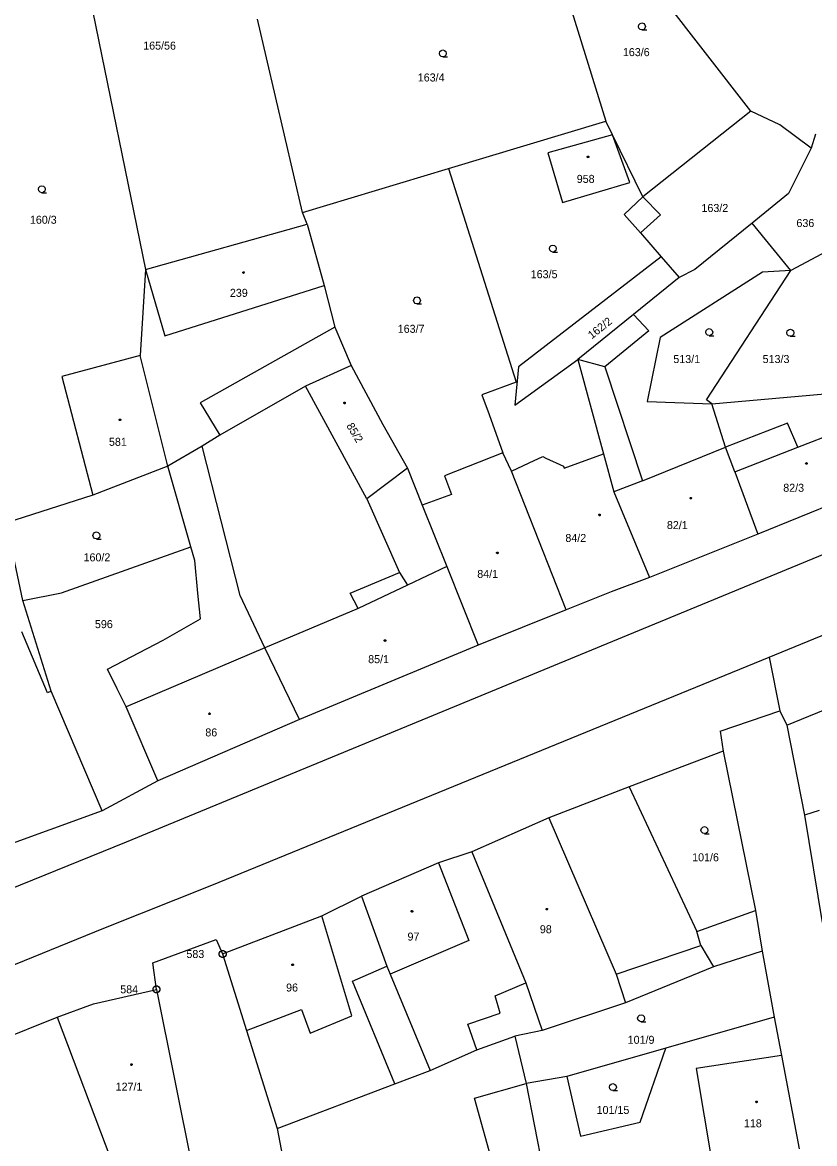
# Model space of a CAD drawing. Extents: x -757994 to -755874, y -1047691 to -1046119.
# Drawn here: x -756955.2 to -756871.1, y -1047017.6 to -1046898.5 of the extents above; entities that cross this region are included whole.
import ezdxf

# ---------------------------------------------------------------- set-up
doc = ezdxf.new("R2010")
doc.units = 0
doc.layers.add('katastrální mapa', color=7, linetype='Continuous')

msp = doc.modelspace()

# ---------------------------------------------------------------- linework, layer by layer
at = {"layer": 'katastrální mapa'}
for p, q in [((-756898.8, -1046890.94), (-756893.24, -1046909.01)), ((-756948.78, -1046892.23), (-756942.15, -1046924.76)), ((-756877.84, -1046907.96), (-756887.23, -1046895.83)), ((-756925.45, -1046918.71), (-756930.24, -1046898.18)), ((-756877.84, -1046907.96), (-756889.3, -1046917.05)), ((-756874.73, -1046909.41), (-756877.84, -1046907.96)), ((-756909.93, -1046914.04), (-756893.24, -1046909.01)), ((-756892.54, -1046910.44), (-756893.24, -1046909.01)), ((-756871.4, -1046911.88), (-756874.73, -1046909.41)), ((-756892.54, -1046910.44), (-756899.38, -1046912.38)), ((-756889.3, -1046917.05), (-756892.54, -1046910.44)), ((-756890.67, -1046915.53), (-756892.54, -1046910.44)), ((-756870.97, -1046910.39), (-756871.4, -1046911.88)), ((-756871.4, -1046911.88), (-756873.82, -1046916.67)), ((-756899.38, -1046912.38), (-756897.83, -1046917.64)), ((-756925.45, -1046918.71), (-756909.93, -1046914.04)), ((-756909.93, -1046914.04), (-756902.76, -1046936.73)), ((-756897.83, -1046917.64), (-756890.67, -1046915.53)), ((-756873.82, -1046916.67), (-756877.69, -1046919.82)), ((-756889.3, -1046917.05), (-756891.29, -1046918.9)), ((-756889.3, -1046917.05), (-756887.41, -1046918.95)), ((-756924.95, -1046919.95), (-756925.45, -1046918.71)), ((-756891.29, -1046918.9), (-756889.56, -1046920.88)), ((-756887.41, -1046918.95), (-756889.56, -1046920.88)), ((-756942.15, -1046924.76), (-756924.95, -1046919.95)), ((-756924.95, -1046919.95), (-756923.15, -1046926.46)), ((-756877.69, -1046919.82), (-756883.76, -1046924.76)), ((-756873.59, -1046924.87), (-756877.69, -1046919.82)), ((-756889.56, -1046920.88), (-756887.34, -1046923.42)), ((-756869.27, -1046922.57), (-756873.59, -1046924.87)), ((-756887.34, -1046923.42), (-756902.51, -1046935.08)), ((-756887.34, -1046923.42), (-756885.44, -1046925.6)), ((-756942.15, -1046924.76), (-756942.7, -1046933.9)), ((-756942.15, -1046924.76), (-756940.07, -1046931.81)), ((-756876.58, -1046925.04), (-756887.45, -1046931.97)), ((-756883.76, -1046924.76), (-756885.44, -1046925.6)), ((-756882.55, -1046938.58), (-756873.59, -1046924.87)), ((-756873.59, -1046924.87), (-756876.58, -1046925.04)), ((-756875.88, -1046965.91), (-756776.68, -1046925.14)), ((-756885.44, -1046925.6), (-756890.28, -1046929.53)), ((-756940.07, -1046931.81), (-756923.15, -1046926.46)), ((-756923.15, -1046926.46), (-756922.03, -1046930.89)), ((-756890.28, -1046929.53), (-756896.19, -1046934.33)), ((-756890.28, -1046929.53), (-756888.65, -1046931.26)), ((-756922.03, -1046930.89), (-756936.34, -1046938.9)), ((-756922.03, -1046930.89), (-756920.3, -1046934.95)), ((-756888.65, -1046931.26), (-756893.35, -1046935.08)), ((-756887.45, -1046931.97), (-756888.83, -1046938.78)), ((-756942.7, -1046933.9), (-756951.04, -1046936.13)), ((-756939.75, -1046945.64), (-756942.7, -1046933.9)), ((-756902.9, -1046939.16), (-756896.19, -1046934.33)), ((-756896.19, -1046934.33), (-756893.47, -1046944.32)), ((-756893.35, -1046935.08), (-756896.19, -1046934.33)), ((-756920.3, -1046934.95), (-756925.14, -1046937.13)), ((-756920.3, -1046934.95), (-756916.92, -1046941.22)), ((-756902.51, -1046935.08), (-756902.9, -1046939.16)), ((-756893.35, -1046935.08), (-756889.34, -1046947.2)), ((-756951.04, -1046936.13), (-756947.74, -1046948.73)), ((-756902.76, -1046936.73), (-756906.4, -1046938.05)), ((-756925.14, -1046937.13), (-756934.24, -1046942.35)), ((-756918.64, -1046949.1), (-756925.14, -1046937.13)), ((-756906.4, -1046938.05), (-756905.64, -1046940.15)), ((-756881.96, -1046939.01), (-756868.76, -1046937.84)), ((-756936.34, -1046938.9), (-756934.24, -1046942.35)), ((-756888.83, -1046938.78), (-756881.96, -1046939.01)), ((-756881.96, -1046939.01), (-756882.55, -1046938.58)), ((-756880.53, -1046943.61), (-756881.96, -1046939.01)), ((-756905.64, -1046940.15), (-756904.17, -1046944.24)), ((-756916.92, -1046941.22), (-756914.3, -1046945.85)), ((-756873.93, -1046941.06), (-756880.53, -1046943.61)), ((-756872.84, -1046943.64), (-756873.93, -1046941.06)), ((-756934.24, -1046942.35), (-756936.11, -1046943.53)), ((-756872.84, -1046943.64), (-756868.62, -1046941.99)), ((-756936.11, -1046943.53), (-756939.75, -1046945.64)), ((-756932.07, -1046959.37), (-756936.11, -1046943.53)), ((-756889.34, -1046947.2), (-756880.53, -1046943.61)), ((-756879.53, -1046946.25), (-756880.53, -1046943.61)), ((-756879.53, -1046946.25), (-756872.84, -1046943.64)), ((-756904.17, -1046944.24), (-756910.38, -1046946.66)), ((-756903.25, -1046946.18), (-756904.17, -1046944.24)), ((-756903.25, -1046946.18), (-756901.36, -1046945.3)), ((-756901.36, -1046945.3), (-756899.94, -1046944.62)), ((-756899.94, -1046944.62), (-756899.59, -1046944.78)), ((-756899.59, -1046944.78), (-756897.72, -1046945.65)), ((-756897.65, -1046945.84), (-756893.47, -1046944.32)), ((-756893.47, -1046944.32), (-756892.37, -1046948.36)), ((-756939.75, -1046945.64), (-756947.74, -1046948.73)), ((-756937.32, -1046954.22), (-756939.75, -1046945.64)), ((-756914.3, -1046945.85), (-756918.64, -1046949.1)), ((-756914.3, -1046945.85), (-756912.73, -1046949.8)), ((-756897.45, -1046960.91), (-756903.25, -1046946.18)), ((-756897.72, -1046945.65), (-756897.65, -1046945.84)), ((-756879.53, -1046946.25), (-756877.08, -1046952.85)), ((-756910.38, -1046946.66), (-756909.61, -1046948.66)), ((-756889.34, -1046947.2), (-756892.37, -1046948.36)), ((-756947.74, -1046948.73), (-756956.91, -1046951.66)), ((-756909.61, -1046948.66), (-756912.73, -1046949.8)), ((-756892.37, -1046948.36), (-756888.59, -1046957.45)), ((-756865.69, -1046948.24), (-756877.08, -1046952.85)), ((-756918.64, -1046949.1), (-756915.15, -1046956.95)), ((-756912.73, -1046949.8), (-756910.14, -1046956.3)), ((-756955.16, -1046959.89), (-756956.91, -1046951.66)), ((-756944.17, -1046985.53), (-756863.92, -1046952.44)), ((-756877.08, -1046952.85), (-756888.59, -1046957.45)), ((-756951.07, -1046959.08), (-756937.32, -1046954.22)), ((-756936.91, -1046955.66), (-756937.32, -1046954.22)), ((-756936.58, -1046959.12), (-756936.91, -1046955.66)), ((-756920.4, -1046959.14), (-756915.15, -1046956.95)), ((-756915.15, -1046956.95), (-756914.3, -1046958.27)), ((-756910.14, -1046956.3), (-756914.3, -1046958.27)), ((-756910.14, -1046956.3), (-756906.81, -1046964.65)), ((-756914.3, -1046958.27), (-756919.53, -1046960.75)), ((-756888.59, -1046957.45), (-756892.66, -1046959)), ((-756955.16, -1046959.89), (-756951.07, -1046959.08)), ((-756936.29, -1046961.85), (-756936.58, -1046959.12)), ((-756929.45, -1046964.92), (-756932.07, -1046959.37)), ((-756919.53, -1046960.75), (-756920.4, -1046959.14)), ((-756892.66, -1046959), (-756897.45, -1046960.91)), ((-756952.16, -1046969.53), (-756955.16, -1046959.89)), ((-756919.53, -1046960.75), (-756929.45, -1046964.92)), ((-756940.26, -1046964.12), (-756936.29, -1046961.85)), ((-756897.45, -1046960.91), (-756906.81, -1046964.65)), ((-756952.55, -1046969.7), (-756955.27, -1046963.25)), ((-756946.16, -1046967.19), (-756940.26, -1046964.12)), ((-756929.45, -1046964.92), (-756944.18, -1046971.2)), ((-756925.78, -1046972.55), (-756929.45, -1046964.92)), ((-756906.81, -1046964.65), (-756925.78, -1046972.55)), ((-756935.1, -1046990.15), (-756875.88, -1046965.91)), ((-756875.88, -1046965.91), (-756874.75, -1046971.61)), ((-756945.15, -1046969.3), (-756946.16, -1046967.19)), ((-756874.01, -1046973.14), (-756863.35, -1046968.81)), ((-756952.16, -1046969.53), (-756952.55, -1046969.7)), ((-756946.75, -1046982.23), (-756952.16, -1046969.53)), ((-756944.18, -1046971.2), (-756945.15, -1046969.3)), ((-756940.83, -1046979.07), (-756944.18, -1046971.2)), ((-756925.78, -1046972.55), (-756940.83, -1046979.07)), ((-756881.1, -1046973.79), (-756874.75, -1046971.61)), ((-756874.75, -1046971.61), (-756874.01, -1046973.14)), ((-756881.1, -1046973.79), (-756880.76, -1046975.89)), ((-756874.01, -1046973.14), (-756872.13, -1046982.71)), ((-756880.76, -1046975.89), (-756890.76, -1046979.71)), ((-756880.76, -1046975.89), (-756877.33, -1046992.82)), ((-756940.83, -1046979.07), (-756946.75, -1046982.23)), ((-756890.76, -1046979.71), (-756899.3, -1046982.98)), ((-756890.76, -1046979.71), (-756883.55, -1046995.07)), ((-756946.75, -1046982.23), (-756969.06, -1046990.33)), ((-756870.58, -1046982.22), (-756872.13, -1046982.71)), ((-756899.3, -1046982.98), (-756907.46, -1046986.61)), ((-756899.3, -1046982.98), (-756892.13, -1046999.6)), ((-756872.13, -1046982.71), (-756870.23, -1046994.1)), ((-757009.8, -1047012.13), (-756944.17, -1046985.53)), ((-756907.46, -1046986.61), (-756911.02, -1046987.78)), ((-756907.46, -1046986.61), (-756901.72, -1047000.49)), ((-756911.02, -1046987.78), (-756919.2, -1046991.31)), ((-756911.02, -1046987.78), (-756907.79, -1046996.01)), ((-756946.55, -1046994.7), (-756935.1, -1046990.15)), ((-756923.39, -1046993.38), (-756919.2, -1046991.31)), ((-756919.2, -1046991.31), (-756916.51, -1046998.72)), ((-756883.55, -1046995.07), (-756877.33, -1046992.82)), ((-756877.33, -1046992.82), (-756876.61, -1046997.14)), ((-756933.94, -1046997.44), (-756923.39, -1046993.38)), ((-756920.21, -1047004.01), (-756923.39, -1046993.38)), ((-757041.34, -1047033.35), (-756946.55, -1046994.7)), ((-756883.15, -1046996.54), (-756883.55, -1046995.07)), ((-756941.35, -1046998.4), (-756934.62, -1046995.92)), ((-756934.62, -1046995.92), (-756933.94, -1046997.44)), ((-756907.79, -1046996.01), (-756916.16, -1046999.59)), ((-756892.13, -1046999.6), (-756883.15, -1046996.54)), ((-756883.15, -1046996.54), (-756881.79, -1046998.82)), ((-756933.97, -1046997.44), (-756933.91, -1046997.44)), ((-756933.94, -1046997.44), (-756931.4, -1047005.56)), ((-756876.61, -1046997.14), (-756881.79, -1046998.82)), ((-756876.61, -1046997.14), (-756875.33, -1047004.14)), ((-756940.97, -1047001.2), (-756941.35, -1046998.4)), ((-756920.16, -1047000.32), (-756916.51, -1046998.72)), ((-756916.51, -1046998.72), (-756916.16, -1046999.59)), ((-756881.79, -1046998.82), (-756891.14, -1047002.62)), ((-756916.16, -1046999.59), (-756911.9, -1047009.83)), ((-756892.13, -1046999.6), (-756891.14, -1047002.62)), ((-756947.66, -1047002.75), (-756940.97, -1047001.2)), ((-756940.99, -1047001.2), (-756940.95, -1047001.2)), ((-756940.97, -1047001.2), (-756937.1, -1047020.52)), ((-756915.65, -1047011.23), (-756920.16, -1047000.32)), ((-756904.99, -1047001.9), (-756901.72, -1047000.49)), ((-756901.72, -1047000.49), (-756899.99, -1047005.57)), ((-756904.44, -1047003.74), (-756904.99, -1047001.9)), ((-756951.54, -1047004.15), (-756947.66, -1047002.75)), ((-756931.4, -1047005.56), (-756925.58, -1047003.35)), ((-756925.58, -1047003.35), (-756924.64, -1047005.85)), ((-756907.9, -1047004.9), (-756904.44, -1047003.74)), ((-756891.14, -1047002.62), (-756899.99, -1047005.57)), ((-756970.36, -1047011.74), (-756951.54, -1047004.15)), ((-756951.54, -1047004.15), (-756945.82, -1047019.22)), ((-756924.64, -1047005.85), (-756920.21, -1047004.01)), ((-756906.93, -1047007.61), (-756907.9, -1047004.9)), ((-756875.33, -1047004.14), (-756886.86, -1047007.45)), ((-756875.33, -1047004.14), (-756874.58, -1047008.24)), ((-756931.4, -1047005.56), (-756928.15, -1047015.99)), ((-756899.99, -1047005.57), (-756902.89, -1047006.18)), ((-756906.93, -1047007.61), (-756902.89, -1047006.18)), ((-756902.89, -1047006.18), (-756901.7, -1047011.21)), ((-756911.9, -1047009.83), (-756906.93, -1047007.61)), ((-756886.86, -1047007.45), (-756897.39, -1047010.47)), ((-756889.58, -1047015.31), (-756886.86, -1047007.45)), ((-756874.58, -1047008.24), (-756883.65, -1047009.62)), ((-756874.58, -1047008.24), (-756872.69, -1047018.13)), ((-756883.65, -1047009.62), (-756881.94, -1047019.74)), ((-756915.65, -1047011.23), (-756911.9, -1047009.83)), ((-756897.39, -1047010.47), (-756901.7, -1047011.21)), ((-756897.39, -1047010.47), (-756895.91, -1047016.8)), ((-756928.15, -1047015.99), (-756915.65, -1047011.23)), ((-756907.18, -1047012.77), (-756901.7, -1047011.21)), ((-756901.7, -1047011.21), (-756899.46, -1047022.56)), ((-756904.35, -1047022.97), (-756907.18, -1047012.77)), ((-756895.91, -1047016.8), (-756889.58, -1047015.31)), ((-756928.15, -1047015.99), (-756926.98, -1047022.09))]:
    msp.add_line(p, q, dxfattribs=at)
for points in [[(-756889.38, -1046899.31), (-756889.57, -1046899.26), (-756889.71, -1046899.12), (-756889.76, -1046898.94), (-756889.71, -1046898.76), (-756889.57, -1046898.62), (-756889.39, -1046898.57), (-756889.2, -1046898.62), (-756889.07, -1046898.76), (-756889.02, -1046898.95), (-756889.07, -1046899.14), (-756889.2, -1046899.27), (-756889.39, -1046899.32), (-756888.89, -1046899.32)], [(-756910.54, -1046902.18), (-756910.73, -1046902.13), (-756910.86, -1046902), (-756910.92, -1046901.81), (-756910.86, -1046901.62), (-756910.73, -1046901.49), (-756910.55, -1046901.44), (-756910.36, -1046901.49), (-756910.23, -1046901.62), (-756910.18, -1046901.82), (-756910.23, -1046902.01), (-756910.36, -1046902.14), (-756910.55, -1046902.19), (-756910.05, -1046902.19)], [(-756953.14, -1046916.6), (-756953.33, -1046916.55), (-756953.47, -1046916.42), (-756953.52, -1046916.23), (-756953.47, -1046916.04), (-756953.33, -1046915.91), (-756953.15, -1046915.86), (-756952.96, -1046915.91), (-756952.83, -1046916.04), (-756952.78, -1046916.24), (-756952.83, -1046916.43), (-756952.96, -1046916.56), (-756953.15, -1046916.61), (-756952.65, -1046916.61)], [(-756898.86, -1046922.9), (-756899.05, -1046922.85), (-756899.19, -1046922.72), (-756899.23, -1046922.53), (-756899.19, -1046922.35), (-756899.05, -1046922.21), (-756898.86, -1046922.16), (-756898.68, -1046922.21), (-756898.54, -1046922.35), (-756898.49, -1046922.54), (-756898.54, -1046922.73), (-756898.68, -1046922.86), (-756898.87, -1046922.91), (-756898.37, -1046922.91)], [(-756913.29, -1046928.41), (-756913.48, -1046928.36), (-756913.61, -1046928.23), (-756913.67, -1046928.04), (-756913.61, -1046927.86), (-756913.48, -1046927.72), (-756913.3, -1046927.67), (-756913.11, -1046927.72), (-756912.98, -1046927.86), (-756912.93, -1046928.05), (-756912.98, -1046928.24), (-756913.11, -1046928.37), (-756913.3, -1046928.42), (-756912.8, -1046928.42)], [(-756882.24, -1046931.78), (-756882.43, -1046931.73), (-756882.57, -1046931.6), (-756882.61, -1046931.41), (-756882.57, -1046931.23), (-756882.43, -1046931.09), (-756882.24, -1046931.04), (-756882.06, -1046931.09), (-756881.93, -1046931.23), (-756881.88, -1046931.42), (-756881.93, -1046931.61), (-756882.06, -1046931.74), (-756882.25, -1046931.79), (-756881.75, -1046931.79)], [(-756873.62, -1046931.84), (-756873.81, -1046931.79), (-756873.95, -1046931.66), (-756873.99, -1046931.47), (-756873.95, -1046931.28), (-756873.81, -1046931.15), (-756873.62, -1046931.1), (-756873.44, -1046931.15), (-756873.3, -1046931.28), (-756873.26, -1046931.48), (-756873.3, -1046931.67), (-756873.44, -1046931.8), (-756873.63, -1046931.85), (-756873.13, -1046931.85)], [(-756947.35, -1046953.37), (-756947.54, -1046953.32), (-756947.68, -1046953.19), (-756947.73, -1046953), (-756947.68, -1046952.82), (-756947.54, -1046952.68), (-756947.35, -1046952.63), (-756947.17, -1046952.68), (-756947.03, -1046952.82), (-756946.98, -1046953.01), (-756947.03, -1046953.2), (-756947.17, -1046953.33), (-756947.36, -1046953.38), (-756946.86, -1046953.38)], [(-756882.75, -1046984.66), (-756882.94, -1046984.61), (-756883.08, -1046984.48), (-756883.12, -1046984.29), (-756883.08, -1046984.11), (-756882.94, -1046983.97), (-756882.76, -1046983.92), (-756882.57, -1046983.97), (-756882.44, -1046984.11), (-756882.39, -1046984.3), (-756882.44, -1046984.49), (-756882.57, -1046984.62), (-756882.76, -1046984.67), (-756882.26, -1046984.67)], [(-756889.48, -1047004.64), (-756889.67, -1047004.59), (-756889.8, -1047004.46), (-756889.85, -1047004.27), (-756889.8, -1047004.09), (-756889.67, -1047003.95), (-756889.48, -1047003.9), (-756889.3, -1047003.95), (-756889.17, -1047004.09), (-756889.11, -1047004.28), (-756889.17, -1047004.47), (-756889.3, -1047004.6), (-756889.49, -1047004.65), (-756888.99, -1047004.65)], [(-756892.48, -1047011.94), (-756892.67, -1047011.89), (-756892.8, -1047011.75), (-756892.85, -1047011.57), (-756892.8, -1047011.39), (-756892.67, -1047011.25), (-756892.48, -1047011.2), (-756892.3, -1047011.25), (-756892.17, -1047011.39), (-756892.11, -1047011.58), (-756892.17, -1047011.76), (-756892.3, -1047011.9), (-756892.49, -1047011.95), (-756891.99, -1047011.95)]]:
    msp.add_lwpolyline(points, dxfattribs=at)
for points in [[(-756895.12, -1046912.72), (-756895.07, -1046912.73), (-756895.04, -1046912.77), (-756895.03, -1046912.8), (-756895.04, -1046912.85), (-756895.09, -1046912.88), (-756895.12, -1046912.89), (-756895.17, -1046912.87), (-756895.2, -1046912.84), (-756895.21, -1046912.8), (-756895.2, -1046912.76), (-756895.16, -1046912.72)], [(-756931.71, -1046924.99), (-756931.66, -1046925), (-756931.64, -1046925.05), (-756931.62, -1046925.08), (-756931.64, -1046925.12), (-756931.68, -1046925.16), (-756931.71, -1046925.17), (-756931.75, -1046925.15), (-756931.78, -1046925.12), (-756931.79, -1046925.08), (-756931.78, -1046925.03), (-756931.74, -1046925)], [(-756920.99, -1046938.85), (-756920.94, -1046938.86), (-756920.92, -1046938.9), (-756920.91, -1046938.93), (-756920.92, -1046938.98), (-756920.96, -1046939.01), (-756920.99, -1046939.02), (-756921.03, -1046939), (-756921.07, -1046938.97), (-756921.08, -1046938.93), (-756921.07, -1046938.89), (-756921.02, -1046938.85)], [(-756944.85, -1046940.64), (-756944.8, -1046940.65), (-756944.77, -1046940.69), (-756944.76, -1046940.72), (-756944.77, -1046940.76), (-756944.82, -1046940.8), (-756944.85, -1046940.8), (-756944.9, -1046940.79), (-756944.93, -1046940.76), (-756944.94, -1046940.72), (-756944.93, -1046940.68), (-756944.89, -1046940.64)], [(-756871.91, -1046945.26), (-756871.86, -1046945.27), (-756871.84, -1046945.32), (-756871.83, -1046945.35), (-756871.84, -1046945.4), (-756871.88, -1046945.43), (-756871.91, -1046945.44), (-756871.96, -1046945.42), (-756871.99, -1046945.39), (-756872, -1046945.35), (-756871.99, -1046945.3), (-756871.95, -1046945.27)], [(-756884.2, -1046948.96), (-756884.15, -1046948.97), (-756884.12, -1046949.01), (-756884.11, -1046949.04), (-756884.12, -1046949.09), (-756884.17, -1046949.12), (-756884.2, -1046949.12), (-756884.24, -1046949.11), (-756884.27, -1046949.08), (-756884.28, -1046949.04), (-756884.27, -1046949), (-756884.23, -1046948.96)], [(-756893.9, -1046950.73), (-756893.85, -1046950.74), (-756893.83, -1046950.79), (-756893.82, -1046950.82), (-756893.83, -1046950.87), (-756893.86, -1046950.9), (-756893.9, -1046950.91), (-756893.95, -1046950.89), (-756893.98, -1046950.86), (-756893.99, -1046950.82), (-756893.98, -1046950.77), (-756893.94, -1046950.74)], [(-756904.75, -1046954.76), (-756904.7, -1046954.77), (-756904.68, -1046954.82), (-756904.67, -1046954.85), (-756904.68, -1046954.9), (-756904.72, -1046954.93), (-756904.75, -1046954.94), (-756904.79, -1046954.92), (-756904.83, -1046954.89), (-756904.84, -1046954.85), (-756904.83, -1046954.8), (-756904.78, -1046954.77)], [(-756916.7, -1046964.08), (-756916.65, -1046964.09), (-756916.62, -1046964.13), (-756916.61, -1046964.16), (-756916.62, -1046964.21), (-756916.67, -1046964.24), (-756916.7, -1046964.25), (-756916.74, -1046964.23), (-756916.77, -1046964.2), (-756916.78, -1046964.16), (-756916.77, -1046964.12), (-756916.73, -1046964.08)], [(-756935.34, -1046971.85), (-756935.29, -1046971.86), (-756935.26, -1046971.9), (-756935.25, -1046971.93), (-756935.26, -1046971.98), (-756935.3, -1046972.01), (-756935.34, -1046972.02), (-756935.39, -1046972), (-756935.42, -1046971.97), (-756935.43, -1046971.93), (-756935.42, -1046971.89), (-756935.38, -1046971.85)], [(-756913.83, -1046992.83), (-756913.78, -1046992.84), (-756913.75, -1046992.88), (-756913.74, -1046992.91), (-756913.75, -1046992.96), (-756913.79, -1046992.99), (-756913.83, -1046993), (-756913.88, -1046992.98), (-756913.91, -1046992.95), (-756913.92, -1046992.91), (-756913.91, -1046992.87), (-756913.86, -1046992.83)], [(-756899.49, -1046992.6), (-756899.44, -1046992.61), (-756899.42, -1046992.65), (-756899.41, -1046992.68), (-756899.42, -1046992.73), (-756899.46, -1046992.76), (-756899.49, -1046992.77), (-756899.53, -1046992.75), (-756899.57, -1046992.72), (-756899.58, -1046992.68), (-756899.57, -1046992.64), (-756899.52, -1046992.6)], [(-756933.85, -1046997.08), (-756933.67, -1046997.17), (-756933.58, -1046997.35), (-756933.58, -1046997.54), (-756933.67, -1046997.71), (-756933.85, -1046997.8), (-756934.04, -1046997.8), (-756934.21, -1046997.71), (-756934.3, -1046997.54), (-756934.3, -1046997.35), (-756934.21, -1046997.17), (-756934.04, -1046997.08)], [(-756926.5, -1046998.5), (-756926.45, -1046998.51), (-756926.43, -1046998.56), (-756926.42, -1046998.59), (-756926.43, -1046998.64), (-756926.47, -1046998.67), (-756926.5, -1046998.68), (-756926.54, -1046998.66), (-756926.58, -1046998.63), (-756926.59, -1046998.59), (-756926.58, -1046998.54), (-756926.53, -1046998.51)], [(-756940.88, -1047000.84), (-756940.71, -1047000.93), (-756940.61, -1047001.11), (-756940.61, -1047001.3), (-756940.71, -1047001.47), (-756940.88, -1047001.57), (-756941.07, -1047001.57), (-756941.24, -1047001.47), (-756941.34, -1047001.3), (-756941.34, -1047001.11), (-756941.24, -1047000.93), (-756941.07, -1047000.84)], [(-756943.63, -1047009.11), (-756943.58, -1047009.12), (-756943.55, -1047009.16), (-756943.54, -1047009.19), (-756943.55, -1047009.23), (-756943.6, -1047009.27), (-756943.63, -1047009.27), (-756943.68, -1047009.26), (-756943.71, -1047009.23), (-756943.72, -1047009.19), (-756943.71, -1047009.15), (-756943.67, -1047009.11)], [(-756877.22, -1047013.07), (-756877.17, -1047013.08), (-756877.15, -1047013.12), (-756877.14, -1047013.15), (-756877.15, -1047013.2), (-756877.19, -1047013.23), (-756877.22, -1047013.24), (-756877.26, -1047013.22), (-756877.29, -1047013.19), (-756877.3, -1047013.15), (-756877.29, -1047013.11), (-756877.25, -1047013.07)]]:
    msp.add_lwpolyline(points, close=True, dxfattribs=at)

# ---------------------------------------------------------------- texts
for s, p in [('165/56', (-756942.38, -1046901.41)), ('163/6', (-756891.42, -1046902.1)), ('163/4', (-756913.21, -1046904.79)), ('958', (-756896.32, -1046915.56)), ('163/2', (-756883.07, -1046918.65)), ('160/3', (-756954.42, -1046919.9)), ('636', (-756872.98, -1046920.25)), ('163/5', (-756901.21, -1046925.68)), ('239', (-756933.17, -1046927.66)), ('163/7', (-756915.34, -1046931.48)), ('513/1', (-756886.06, -1046934.69)), ('513/3', (-756876.57, -1046934.69)), ('581', (-756946.02, -1046943.48)), ('82/3', (-756874.38, -1046948.36)), ('82/1', (-756886.74, -1046952.32)), ('84/2', (-756897.53, -1046953.69)), ('160/2', (-756948.72, -1046955.75)), ('84/1', (-756906.89, -1046957.51)), ('596', (-756947.51, -1046962.84)), ('85/1', (-756918.48, -1046966.56)), ('86', (-756935.78, -1046974.34)), ('101/6', (-756884.06, -1046987.6)), ('97', (-756914.3, -1046996.02)), ('98', (-756900.24, -1046995.24)), ('583', (-756937.79, -1046997.87)), ('584', (-756944.82, -1047001.62)), ('96', (-756927.2, -1047001.43)), ('101/9', (-756890.91, -1047006.98)), ('127/1', (-756945.31, -1047011.96)), ('101/15', (-756894.21, -1047014.43)), ('118', (-756878.56, -1047015.85))]:
    msp.add_text(s, height=0.85, dxfattribs=at).set_placement(p)
for s, rotation, p in [('162/2', 38.2163, (-756894.72, -1046932.18)), ('85/2', 300.9747, (-756920.83, -1046941.35))]:
    msp.add_text(s, height=0.85, rotation=rotation, dxfattribs=at).set_placement(p)

doc.saveas('drawing.dxf')
